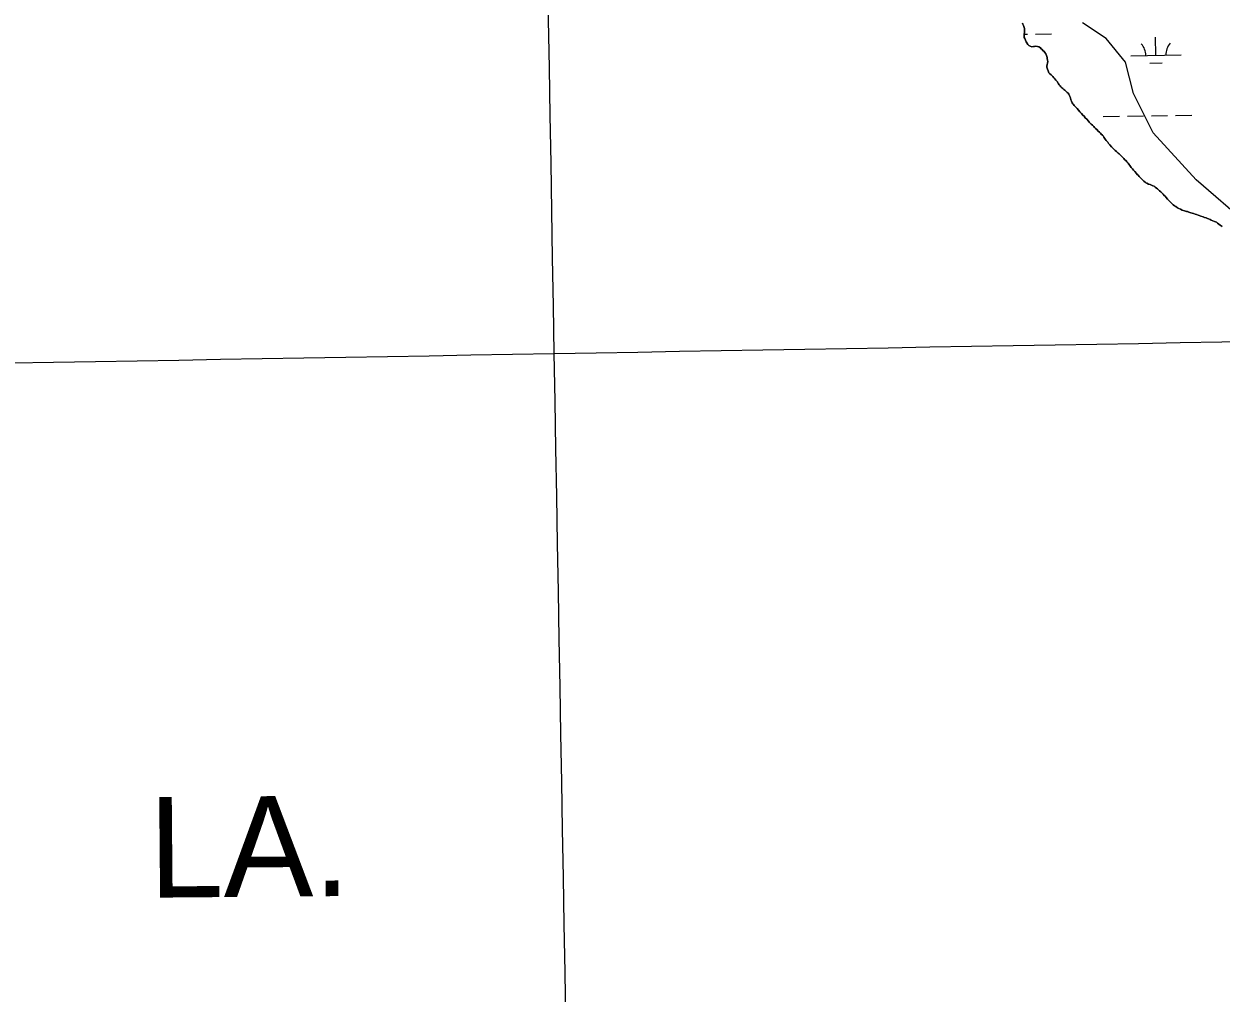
# Model space of a CAD drawing. Extents: x 3903937 to 3942190, y 260677 to 286651.
# Drawn here: x 3917570 to 3919952, y 277048 to 278976 of the extents above; entities that cross this region are included whole.
import ezdxf

# ---------------------------------------------------------------- set-up
doc = ezdxf.new("R2010")
doc.units = 0
for name, color, linetype in [('V-GRID-MAJR', 7, 'Continuous'), ('V-SITE-VEGE', 7, 'Continuous'), ('V-TOPO-GNAM-IDEN', 7, 'Continuous'), ('V-TOPO-SHOR', 7, 'Continuous'), ('V-WETL-SWMP', 7, 'Continuous')]:
    doc.layers.add(name, color=color, linetype=linetype)

msp = doc.modelspace()

# ---------------------------------------------------------------- linework, layer by layer
at = {"layer": 'V-GRID-MAJR'}
for points in [[(3918836.554, 266203.342), (3918730.829, 272260.192), (3918625.049, 278320.127), (3918519.27, 284380.053), (3918519.216, 284383.145)], [(3907996.24, 278136.142), (3913310.651, 278227.748), (3918625.049, 278320.127), (3923939.434, 278413.279), (3929253.805, 278507.203), (3934568.162, 278601.901), (3939882.505, 278697.37200000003), (3939882.506, 278697.37200000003)]]:
    msp.add_spline(points, degree=3, dxfattribs=at)
at = {"layer": 'V-SITE-VEGE'}
for p, q in [((3919722.965, 278946.68200000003), (3919676.149, 278977.91000000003)), ((3919761.981, 278899.842), (3919722.965, 278946.68200000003)), ((3919777.5870000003, 278837.386), (3919761.981, 278899.842)), ((3919816.6010000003, 278759.318), (3919777.5870000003, 278837.386)), ((3919902.435, 278665.637), (3919816.6010000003, 278759.318)), ((3920019.478, 278564.148), (3919902.435, 278665.637))]:
    msp.add_line(p, q, dxfattribs=at)
at = {"layer": 'V-TOPO-SHOR'}
for points in [[(3919556.571, 278977.076), (3919557.605, 278975.298), (3919558.647, 278972.505), (3919559.954, 278968.691), (3919560.736, 278966.66000000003), (3919560.753, 278964.62), (3919560.542, 278959.521), (3919560.325, 278954.931), (3919560.085, 278952.889), (3919560.3740000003, 278949.068), (3919561.668, 278946.53), (3919562.971, 278943.227), (3919564.271, 278940.179), (3919565.308, 278938.15), (3919567.372, 278935.106), (3919569.176, 278932.57300000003), (3919571.734, 278931.576), (3919575.058, 278930.328), (3919578.37, 278930.61100000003), (3919580.6610000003, 278930.885), (3919583.205, 278931.416), (3919586.779, 278930.93700000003), (3919589.591, 278929.939), (3919592.4110000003, 278927.924), (3919594.211, 278926.154), (3919595.751, 278924.639), (3919597.293, 278923.121), (3919599.863, 278920.594), (3919601.406, 278919.077), (3919603.2120000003, 278916.543), (3919604.258, 278913.24), (3919605.041, 278911.206), (3919605.569, 278908.916), (3919606.098, 278906.627), (3919606.628, 278904.337), (3919606.915, 278900.516), (3919606.677, 278898.22000000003), (3919605.69, 278894.388), (3919605.198, 278892.09), (3919605.477, 278889.542), (3919606.272, 278885.727), (3919607.576, 278882.17), (3919609.3910000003, 278878.616), (3919611.449, 278876.339), (3919614.0130000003, 278874.322), (3919616.843, 278871.287), (3919619.416, 278868.503), (3919621.214, 278866.734), (3919623.274, 278864.202), (3919625.848, 278861.165), (3919628.179, 278856.85), (3919629.727, 278854.571), (3919631.5300000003, 278852.291), (3919632.8200000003, 278850.518), (3919635.128, 278848.752), (3919636.926, 278846.983), (3919638.978, 278845.471), (3919641.288, 278843.706), (3919643.086, 278841.93700000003), (3919645.401, 278839.661), (3919647.7090000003, 278837.898), (3919649.255, 278835.87), (3919650.551, 278833.333), (3919651.078, 278831.297), (3919652.116, 278829.012)], [(3919652.116, 278829.012), (3919653.171, 278824.688), (3919654.2090000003, 278822.403), (3919655.512, 278819.099), (3919656.804, 278817.072), (3919658.092, 278815.29600000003), (3919659.6380000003, 278813.271), (3919661.6950000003, 278811.249), (3919663.497, 278809.226), (3919665.5530000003, 278807.203), (3919668.383, 278803.913), (3919670.958, 278800.876), (3919674.3000000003, 278797.335), (3919677.13, 278794.3), (3919679.187, 278792.279), (3919681.761, 278789.24), (3919684.589, 278786.204), (3919688.19, 278782.412), (3919689.734, 278780.64), (3919691.5360000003, 278778.36100000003), (3919693.592, 278776.339), (3919695.906, 278774.066), (3919698.477, 278771.537), (3919700.019, 278770.01900000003), (3919702.075, 278767.998), (3919704.387, 278765.724), (3919707.471, 278762.691), (3919710.042, 278760.162), (3919712.098, 278758.141), (3919713.6380000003, 278756.623), (3919715.694, 278754.602), (3919716.984, 278752.828), (3919718.785, 278750.805), (3919721.369, 278746.494), (3919723.432, 278743.706), (3919726.264, 278740.415), (3919728.066, 278738.138), (3919730.387, 278735.099), (3919733.733, 278731.302), (3919736.561, 278728.266), (3919739.3850000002, 278725.741), (3919741.44, 278723.976), (3919744.008, 278721.703), (3919747.346, 278718.672), (3919748.8880000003, 278717.154), (3919752.2260000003, 278714.123), (3919753.771, 278712.351), (3919755.569, 278710.838), (3919758.395, 278708.05700000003), (3919759.941, 278706.031), (3919762.767, 278703.25), (3919764.5700000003, 278701.227), (3919766.886, 278698.441), (3919768.43, 278696.672), (3919770.49, 278694.139), (3919771.5270000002, 278692.363), (3919773.327, 278690.34), (3919775.901, 278687.302), (3919777.704, 278685.023), (3919780.024, 278681.984), (3919783.366, 278678.443), (3919785.169, 278676.419), (3919786.713, 278674.648), (3919789.025, 278672.37200000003), (3919792.111, 278669.083), (3919793.909, 278667.316), (3919796.48, 278664.789), (3919798.5360000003, 278662.765), (3919800.592, 278660.744), (3919802.384, 278659.738), (3919804.432, 278658.737), (3919807.758, 278657.23600000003), (3919811.082, 278655.988), (3919815.9420000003, 278653.99), (3919818.502, 278652.73600000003), (3919820.808, 278651.227), (3919823.632, 278648.956), (3919825.1720000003, 278647.438), (3919827.738, 278645.42100000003), (3919829.2800000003, 278643.905), (3919831.849, 278641.632), (3919834.673, 278639.107), (3919836.473, 278637.337), (3919838.789, 278634.552), (3919840.589, 278632.783), (3919842.648, 278630.505), (3919845.478, 278627.216), (3919848.304, 278624.43700000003), (3919850.6180000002, 278622.162), (3919852.163, 278620.39), (3919854.733, 278617.863), (3919856.275, 278616.091), (3919859.355, 278613.568), (3919861.659, 278612.567), (3919865.247, 278610.048), (3919867.809, 278608.54), (3919871.1350000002, 278607.037), (3919874.717, 278605.538), (3919879.061, 278604.045), (3919883.151, 278602.806), (3919885.1950000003, 278602.31200000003)], [(3919885.1950000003, 278602.31200000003), (3919888.009, 278601.061), (3919891.585, 278600.072), (3919894.65, 278599.333), (3919896.952, 278598.331), (3919900.532, 278597.088), (3919903.086, 278596.34500000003), (3919906.156, 278595.09500000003), (3919908.4560000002, 278594.35), (3919911.524, 278593.357), (3919916.38, 278591.868), (3919919.1920000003, 278590.87), (3919922.004, 278589.875), (3919924.815, 278588.878), (3919926.859, 278588.13), (3919930.1890000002, 278586.375), (3919932.491, 278585.373), (3919935.8170000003, 278583.87200000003), (3919939.1410000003, 278582.625), (3919942.719, 278581.382), (3919945.029, 278579.617), (3919950.415, 278575.582), (3919954.0100000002, 278572.553)]]:
    msp.add_lwpolyline(points, dxfattribs=at)
at = {"layer": 'V-WETL-SWMP'}
for p, q in [((3919557.606, 278975.299), (3919556.571, 278977.075)), ((3919558.648, 278972.5039999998), (3919557.606, 278975.299)), ((3919559.955, 278968.692), (3919558.648, 278972.5039999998)), ((3919560.736, 278966.659), (3919559.955, 278968.692)), ((3919560.086, 278952.889), (3919560.324, 278954.93)), ((3919560.373, 278949.068), (3919560.086, 278952.889)), ((3919560.324, 278954.93), (3919560.541, 278959.52)), ((3919560.3331103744, 278955.12270330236), (3919566.5836401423, 278955.23272344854)), ((3919560.541, 278959.52), (3919560.753, 278964.62)), ((3919560.753, 278964.62), (3919560.736, 278966.659)), ((3919582.581162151, 278955.5143075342), (3919614.576206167, 278956.07747570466)), ((3919561.669, 278946.53), (3919560.373, 278949.068)), ((3919562.971, 278943.2269999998), (3919561.669, 278946.53)), ((3919564.271, 278940.179), (3919562.971, 278943.2269999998)), ((3919565.307, 278938.14900000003), (3919564.271, 278940.179)), ((3919567.372, 278935.107), (3919565.307, 278938.14900000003)), ((3919569.177, 278932.57299999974), (3919567.372, 278935.107)), ((3919571.734, 278931.5749999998), (3919569.177, 278932.57299999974)), ((3919575.058, 278930.32799999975), (3919571.734, 278931.5749999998)), ((3919578.37, 278930.61099999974), (3919575.058, 278930.32799999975)), ((3919580.6610000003, 278930.885), (3919578.37, 278930.61100000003)), ((3919583.2060000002, 278931.4159999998), (3919580.6610000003, 278930.8849999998)), ((3919586.778, 278930.936), (3919583.2060000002, 278931.4159999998)), ((3919589.59, 278929.939), (3919586.778, 278930.936)), ((3919592.4110000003, 278927.924), (3919589.59, 278929.939)), ((3919594.21, 278926.1549999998), (3919592.4110000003, 278927.924)), ((3919822.2052931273, 278913.29491518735), (3919821.5717289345, 278949.28933970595)), ((3919595.752, 278924.638), (3919594.21, 278926.1549999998)), ((3919597.294, 278923.12099999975), (3919595.752, 278924.63799999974)), ((3919599.864, 278920.594), (3919597.294, 278923.12099999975)), ((3919601.406, 278919.07699999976), (3919599.864, 278920.594)), ((3919603.2120000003, 278916.543), (3919601.406, 278919.07699999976)), ((3919604.259, 278913.239), (3919603.2120000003, 278916.543)), ((3919605.04, 278911.206), (3919604.259, 278913.239)), ((3919605.569, 278908.916), (3919605.04, 278911.206)), ((3919606.098, 278906.627), (3919605.569, 278908.916)), ((3919606.627, 278904.33699999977), (3919606.098, 278906.627)), ((3919606.914, 278900.516), (3919606.627, 278904.33699999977)), ((3919772.2130368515, 278912.41496492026), (3919872.1975494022, 278914.17486545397)), ((3919605.199, 278892.09), (3919605.69, 278894.388)), ((3919605.4760000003, 278889.5429999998), (3919605.199, 278892.09)), ((3919606.272, 278885.727), (3919605.4760000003, 278889.5429999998)), ((3919605.69, 278894.388), (3919606.6780000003, 278898.22000000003)), ((3919607.576, 278882.16899999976), (3919606.272, 278885.727)), ((3919606.6780000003, 278898.22000000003), (3919606.914, 278900.516)), ((3919609.39, 278878.616), (3919607.576, 278882.16899999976)), ((3919810.4787218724, 278897.65511699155), (3919834.475004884, 278898.0774931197)), ((3919611.448, 278876.339), (3919609.39, 278878.616)), ((3919614.014, 278874.321), (3919611.448, 278876.339)), ((3919616.843, 278871.286), (3919614.014, 278874.321)), ((3919619.415, 278868.5029999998), (3919616.843, 278871.286)), ((3919621.214, 278866.734), (3919619.415, 278868.5029999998)), ((3919623.274, 278864.20199999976), (3919621.214, 278866.734)), ((3919625.849, 278861.16499999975), (3919623.274, 278864.20199999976)), ((3919628.179, 278856.851), (3919625.849, 278861.16499999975)), ((3919629.727, 278854.57), (3919628.179, 278856.851)), ((3919631.5300000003, 278852.291), (3919629.727, 278854.57)), ((3919632.8200000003, 278850.517), (3919631.5300000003, 278852.291)), ((3919635.128, 278848.75199999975), (3919632.8200000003, 278850.517)), ((3919636.927, 278846.983), (3919635.128, 278848.75199999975)), ((3919638.9790000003, 278845.4709999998), (3919636.927, 278846.983)), ((3919641.288, 278843.706), (3919638.9790000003, 278845.4709999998)), ((3919643.0870000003, 278841.936), (3919641.288, 278843.706)), ((3919645.4, 278839.662), (3919643.0870000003, 278841.936)), ((3919647.7090000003, 278837.897), (3919645.4, 278839.662)), ((3919649.255, 278835.87), (3919647.7090000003, 278837.897)), ((3919650.551, 278833.332), (3919649.255, 278835.87)), ((3919651.077, 278831.297), (3919650.551, 278833.332)), ((3919652.116, 278829.012), (3919651.077, 278831.297)), ((3919653.171, 278824.6879999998), (3919652.116, 278829.012)), ((3919654.21, 278822.40199999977), (3919653.171, 278824.6879999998)), ((3919655.512, 278819.099), (3919654.21, 278822.40199999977)), ((3919656.8030000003, 278817.07099999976), (3919655.512, 278819.099)), ((3919658.093, 278815.2969999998), (3919656.8030000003, 278817.07099999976)), ((3919659.639, 278813.271), (3919658.093, 278815.2969999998)), ((3919661.6950000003, 278811.249), (3919659.639, 278813.271)), ((3919663.4960000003, 278809.225), (3919661.6950000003, 278811.249)), ((3919665.552, 278807.203), (3919663.4960000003, 278809.225)), ((3919668.383, 278803.913), (3919665.552, 278807.203)), ((3919670.958, 278800.876), (3919668.383, 278803.913)), ((3919674.301, 278797.3349999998), (3919670.958, 278800.876)), ((3919677.13, 278794.29999999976), (3919674.301, 278797.3349999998)), ((3919679.186, 278792.278), (3919677.13, 278794.29999999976)), ((3919681.7600000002, 278789.24), (3919679.186, 278792.278)), ((3919684.589, 278786.205), (3919681.7600000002, 278789.24)), ((3919688.1890000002, 278782.4119999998), (3919684.589, 278786.205)), ((3919717.4909707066, 278791.36216299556), (3919749.486014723, 278791.92533116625)), ((3919765.4835367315, 278792.2069152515), (3919797.4785807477, 278792.77008342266)), ((3919813.4761027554, 278793.0516675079), (3919845.4711467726, 278793.61483567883)), ((3919861.4686687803, 278793.89641976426), (3919893.4637127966, 278794.45958793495)), ((3919689.734, 278780.6399999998), (3919688.1890000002, 278782.4119999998)), ((3919691.537, 278778.36099999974), (3919689.734, 278780.6399999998)), ((3919693.593, 278776.33899999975), (3919691.537, 278778.36099999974)), ((3919695.906, 278774.06499999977), (3919693.593, 278776.33899999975)), ((3919698.4760000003, 278771.537), (3919695.906, 278774.06499999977)), ((3919700.018, 278770.0199999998), (3919698.4760000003, 278771.5369999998)), ((3919702.074, 278767.9979999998), (3919700.018, 278770.0199999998)), ((3919704.387, 278765.72399999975), (3919702.074, 278767.9979999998)), ((3919707.471, 278762.69099999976), (3919704.387, 278765.72399999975)), ((3919710.041, 278760.163), (3919707.471, 278762.69099999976)), ((3919712.097, 278758.141), (3919710.041, 278760.16299999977)), ((3919713.639, 278756.624), (3919712.097, 278758.141)), ((3919715.6950000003, 278754.602), (3919713.639, 278756.624)), ((3919716.984, 278752.829), (3919715.6950000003, 278754.602)), ((3919718.785, 278750.805), (3919716.984, 278752.829)), ((3919721.37, 278746.493), (3919718.785, 278750.805)), ((3919723.432, 278743.7059999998), (3919721.37, 278746.493)), ((3919726.264, 278740.416), (3919723.432, 278743.7059999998)), ((3919728.0670000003, 278738.137), (3919726.264, 278740.416)), ((3919730.386, 278735.098), (3919728.0670000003, 278738.137)), ((3919733.7320000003, 278731.3019999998), (3919730.386, 278735.098)), ((3919736.561, 278728.26699999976), (3919733.7320000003, 278731.3019999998)), ((3919739.386, 278725.742), (3919736.561, 278728.26699999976)), ((3919741.4390000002, 278723.97499999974), (3919739.386, 278725.7419999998)), ((3919744.007, 278721.70199999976), (3919741.4390000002, 278723.97499999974)), ((3919747.346, 278718.67099999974), (3919744.007, 278721.70199999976)), ((3919748.8880000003, 278717.154), (3919747.346, 278718.67099999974)), ((3919752.227, 278714.124), (3919748.8880000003, 278717.154)), ((3919753.771, 278712.3519999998), (3919752.227, 278714.124)), ((3919755.568, 278710.838), (3919753.771, 278712.3519999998)), ((3919758.395, 278708.05699999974), (3919755.568, 278710.838)), ((3919759.941, 278706.0309999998), (3919758.395, 278708.05699999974)), ((3919762.768, 278703.251), (3919759.941, 278706.0309999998)), ((3919764.5700000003, 278701.227), (3919762.768, 278703.251)), ((3919766.887, 278698.442), (3919764.5700000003, 278701.227)), ((3919768.431, 278696.67099999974), (3919766.887, 278698.442)), ((3919770.491, 278694.139), (3919768.431, 278696.67099999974)), ((3919771.526, 278692.3629999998), (3919770.491, 278694.139)), ((3919773.327, 278690.33899999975), (3919771.526, 278692.3629999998)), ((3919775.901, 278687.3019999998), (3919773.327, 278690.33899999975)), ((3919777.704, 278685.02299999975), (3919775.901, 278687.3019999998)), ((3919780.024, 278681.9829999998), (3919777.704, 278685.02299999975)), ((3919783.367, 278678.443), (3919780.024, 278681.9829999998)), ((3919785.168, 278676.419), (3919783.367, 278678.443)), ((3919786.7120000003, 278674.64699999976), (3919785.168, 278676.419)), ((3919789.025, 278672.37199999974), (3919786.7120000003, 278674.64699999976)), ((3919792.111, 278669.08400000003), (3919789.025, 278672.37199999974)), ((3919793.91, 278667.31499999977), (3919792.111, 278669.08400000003)), ((3919796.48, 278664.788), (3919793.91, 278667.31499999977)), ((3919798.5360000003, 278662.766), (3919796.48, 278664.788)), ((3919800.592, 278660.744), (3919798.5360000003, 278662.766)), ((3919802.3850000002, 278659.73899999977), (3919800.592, 278660.744)), ((3919804.432, 278658.73599999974), (3919802.3850000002, 278659.73899999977)), ((3919807.758, 278657.235), (3919804.432, 278658.73599999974)), ((3919811.082, 278655.988), (3919807.758, 278657.235)), ((3919815.9420000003, 278653.989), (3919811.082, 278655.988)), ((3919818.501, 278652.73599999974), (3919815.9420000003, 278653.98899999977)), ((3919820.808, 278651.226), (3919818.501, 278652.73599999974)), ((3919823.631, 278648.955), (3919820.808, 278651.226)), ((3919825.173, 278647.4389999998), (3919823.631, 278648.9549999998)), ((3919827.739, 278645.42099999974), (3919825.173, 278647.4389999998)), ((3919829.281, 278643.905), (3919827.739, 278645.42099999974)), ((3919831.849, 278641.632), (3919829.281, 278643.905)), ((3919834.673, 278639.1059999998), (3919831.849, 278641.63199999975)), ((3919836.472, 278637.337), (3919834.673, 278639.1059999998)), ((3919838.79, 278634.553), (3919836.472, 278637.337)), ((3919840.589, 278632.78299999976), (3919838.79, 278634.553)), ((3919842.647, 278630.50599999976), (3919840.589, 278632.78299999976)), ((3919845.478, 278627.216), (3919842.647, 278630.50599999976)), ((3919848.305, 278624.43599999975), (3919845.478, 278627.21599999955)), ((3919850.6180000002, 278622.1609999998), (3919848.305, 278624.43599999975)), ((3919852.162, 278620.39), (3919850.6180000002, 278622.1609999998)), ((3919854.7320000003, 278617.8619999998), (3919852.162, 278620.39)), ((3919856.276, 278616.0909999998), (3919854.7320000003, 278617.8619999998)), ((3919859.356, 278613.568), (3919856.276, 278616.0909999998)), ((3919861.659, 278612.56699999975), (3919859.356, 278613.568)), ((3919865.248, 278610.048), (3919861.659, 278612.567)), ((3919867.81, 278608.53999999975), (3919865.248, 278610.0479999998)), ((3919871.136, 278607.038), (3919867.81, 278608.53999999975)), ((3919874.717, 278605.53899999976), (3919871.136, 278607.038)), ((3919879.062, 278604.04600000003), (3919874.717, 278605.53899999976)), ((3919883.151, 278602.805), (3919879.062, 278604.04600000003)), ((3919885.194, 278602.3129999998), (3919883.151, 278602.805)), ((3919888.009, 278601.06199999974), (3919885.194, 278602.3129999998)), ((3919891.585, 278600.07199999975), (3919888.009, 278601.06199999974)), ((3919894.65, 278599.333), (3919891.585, 278600.072)), ((3919896.953, 278598.332), (3919894.65, 278599.333)), ((3919900.532, 278597.08799999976), (3919896.953, 278598.33199999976)), ((3919903.0870000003, 278596.344), (3919900.532, 278597.088)), ((3919906.156, 278595.09499999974), (3919903.0870000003, 278596.34399999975)), ((3919908.4560000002, 278594.35), (3919906.156, 278595.09500000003)), ((3919911.523, 278593.356), (3919908.4560000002, 278594.35)), ((3919916.379, 278591.8669999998), (3919911.523, 278593.3559999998)), ((3919919.191, 278590.87099999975), (3919916.379, 278591.8669999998)), ((3919922.003, 278589.8739999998), (3919919.191, 278590.87099999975)), ((3919924.815, 278588.878), (3919922.003, 278589.874)), ((3919926.86, 278588.131), (3919924.815, 278588.878)), ((3919930.1890000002, 278586.3739999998), (3919926.86, 278588.131)), ((3919932.491, 278585.3739999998), (3919930.1890000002, 278586.3739999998)), ((3919935.8170000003, 278583.87200000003), (3919932.491, 278585.3739999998)), ((3919939.1410000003, 278582.625), (3919935.8170000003, 278583.87200000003)), ((3919942.72, 278581.38099999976), (3919939.1410000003, 278582.62499999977)), ((3919945.029, 278579.616), (3919942.72, 278581.381)), ((3919950.415, 278575.582), (3919945.029, 278579.616)), ((3919954.009, 278572.553), (3919950.415, 278575.582))]:
    msp.add_line(p, q, dxfattribs=at)
for centre, radius, start, end in [((3919766.9625566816, 278912.797424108), 35.24628790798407, 0.23658072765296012, 41.78023906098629), ((3919877.431317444, 278914.7418655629), 35.24628790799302, 140.23657772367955, 181.78023605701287)]:
    msp.add_arc(centre, radius, start, end, dxfattribs=at)

# ---------------------------------------------------------------- texts
at = {"layer": 'V-TOPO-GNAM-IDEN'}
msp.add_text('LA.', height=199.99959800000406, rotation=0.4871194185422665, dxfattribs=at).set_placement((3917818.542329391, 277237.49371145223))

doc.saveas('drawing.dxf')
